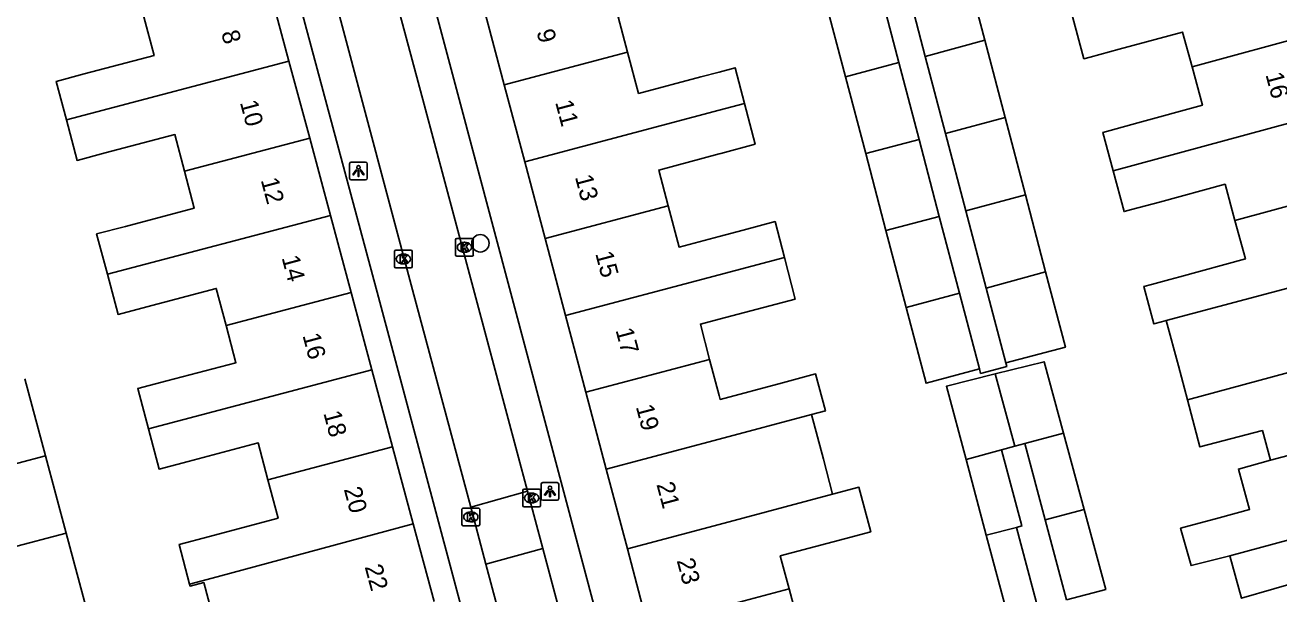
# Model space of a CAD drawing. Extents: x 162542 to 163144, y 380786 to 381511.
# Drawn here: x 162960.9 to 163031.6, y 381036.9 to 381069 of the extents above; entities that cross this region are included whole.
import ezdxf

# ---------------------------------------------------------------- set-up
doc = ezdxf.new("R2010")
doc.units = 0
for name, color, linetype in [('IMGEO_Boom', 7, 'Continuous'), ('IMGEO_Kolk', 7, 'Continuous'), ('IMGEO_Lichtpunt', 7, 'Continuous'), ('IMGEO_Pand', 7, 'Continuous'), ('IMGEO_Pand_nummerreeks', 7, 'Continuous'), ('IMGEO_Rijbaan_lokaal_open', 7, 'Continuous'), ('IMGEO_Voetpad_open', 7, 'Continuous')]:
    doc.layers.add(name, color=color, linetype=linetype)

msp = doc.modelspace()

# ---------------------------------------------------------------- linework, layer by layer
at = {"layer": 'IMGEO_Boom'}
msp.add_circle((162986.547, 381056.653), 0.489, dxfattribs=at)
at = {"layer": 'IMGEO_Kolk'}
for p, q in [((162985.149, 381056.006), (162985.149, 381056.858)), ((162985.224, 381056.932), (162986.076, 381056.932)), ((162985.637, 381056.712), (162985.662, 381056.712)), ((162986.15, 381056.858), (162986.15, 381056.006)), ((162981.705, 381055.342), (162981.705, 381056.194)), ((162981.78, 381056.268), (162982.632, 381056.268)), ((162982.193, 381056.048), (162982.218, 381056.048)), ((162982.706, 381056.194), (162982.706, 381055.342)), ((162986.076, 381055.932), (162985.224, 381055.932)), ((162985.66, 381056.152), (162985.635, 381056.152)), ((162982.632, 381055.268), (162981.78, 381055.268)), ((162982.216, 381055.488), (162982.191, 381055.488)), ((162988.935, 381041.876), (162988.935, 381042.728)), ((162989.01, 381042.802), (162989.862, 381042.802)), ((162989.423, 381042.582), (162989.448, 381042.582)), ((162989.936, 381042.728), (162989.936, 381041.876)), ((162985.509, 381040.811), (162985.509, 381041.663)), ((162985.584, 381041.737), (162986.436, 381041.737)), ((162986.51, 381041.663), (162986.51, 381040.811)), ((162989.862, 381041.802), (162989.01, 381041.802)), ((162989.446, 381042.022), (162989.421, 381042.022)), ((162986.02, 381040.957), (162985.995, 381040.957)), ((162985.997, 381041.517), (162986.022, 381041.517)), ((162986.436, 381040.737), (162985.584, 381040.737))]:
    msp.add_line(p, q, dxfattribs=at)
for points in [[(162985.149, 381056.006), (162985.149, 381056.858)], [(162985.224, 381056.932), (162986.076, 381056.932)], [(162985.47, 381056.632), (162985.593, 381056.632), (162985.593, 381056.481), (162985.723, 381056.632), (162985.887, 381056.632), (162985.741, 381056.481), (162985.894, 381056.232), (162985.742, 381056.232), (162985.657, 381056.396), (162985.593, 381056.329), (162985.593, 381056.232), (162985.47, 381056.232), (162985.47, 381056.632)], [(162986.15, 381056.858), (162986.15, 381056.006)], [(162981.705, 381055.342), (162981.705, 381056.194)], [(162981.78, 381056.268), (162982.632, 381056.268)], [(162982.026, 381055.968), (162982.149, 381055.968), (162982.149, 381055.817), (162982.279, 381055.968), (162982.443, 381055.968), (162982.297, 381055.817), (162982.45, 381055.568), (162982.298, 381055.568), (162982.213, 381055.732), (162982.149, 381055.665), (162982.149, 381055.568), (162982.026, 381055.568), (162982.026, 381055.968)], [(162982.706, 381056.194), (162982.706, 381055.342)], [(162986.076, 381055.932), (162985.224, 381055.932)], [(162982.632, 381055.268), (162981.78, 381055.268)], [(162988.935, 381041.876), (162988.935, 381042.728)], [(162989.01, 381042.802), (162989.862, 381042.802)], [(162989.256, 381042.502), (162989.379, 381042.502), (162989.379, 381042.351), (162989.509, 381042.502), (162989.673, 381042.502), (162989.527, 381042.351), (162989.68, 381042.102), (162989.528, 381042.102), (162989.443, 381042.266), (162989.379, 381042.199), (162989.379, 381042.102), (162989.256, 381042.102), (162989.256, 381042.502)], [(162989.936, 381042.728), (162989.936, 381041.876)], [(162985.509, 381040.811), (162985.509, 381041.663)], [(162985.584, 381041.737), (162986.436, 381041.737)], [(162986.51, 381041.663), (162986.51, 381040.811)], [(162989.862, 381041.802), (162989.01, 381041.802)], [(162985.83, 381041.437), (162985.953, 381041.437), (162985.953, 381041.286), (162986.083, 381041.437), (162986.247, 381041.437), (162986.101, 381041.286), (162986.254, 381041.037), (162986.102, 381041.037), (162986.017, 381041.201), (162985.953, 381041.134), (162985.953, 381041.037), (162985.83, 381041.037), (162985.83, 381041.437)], [(162986.436, 381040.737), (162985.584, 381040.737)]]:
    msp.add_lwpolyline(points, dxfattribs=at)
for centre, start, end in [((162985.226, 381056.856), 91.55205, 178.44795), ((162985.226, 381056.856), 91.55205, 178.44795), ((162986.074, 381056.856), 1.55205, 88.44795), ((162986.074, 381056.856), 1.55205, 88.44795), ((162981.782, 381056.192), 91.55205, 178.44795), ((162981.782, 381056.192), 91.55205, 178.44795), ((162982.63, 381056.192), 1.55205, 88.44795), ((162982.63, 381056.192), 1.55205, 88.44795), ((162985.226, 381056.008), 181.55205, 268.44795), ((162985.226, 381056.008), 181.55205, 268.44795), ((162986.074, 381056.008), 271.55205, 358.44795), ((162986.074, 381056.008), 271.55205, 358.44795), ((162981.782, 381055.344), 181.55205, 268.44795), ((162981.782, 381055.344), 181.55205, 268.44795), ((162982.63, 381055.344), 271.55205, 358.44795), ((162982.63, 381055.344), 271.55205, 358.44795), ((162989.012, 381042.726), 91.55205, 178.44795), ((162989.012, 381042.726), 91.55205, 178.44795), ((162989.86, 381042.726), 1.55205, 88.44795), ((162989.86, 381042.726), 1.55205, 88.44795), ((162985.586, 381041.661), 91.55205, 178.44795), ((162985.586, 381041.661), 91.55205, 178.44795), ((162986.434, 381041.661), 1.55205, 88.44795), ((162986.434, 381041.661), 1.55205, 88.44795), ((162989.012, 381041.878), 181.55205, 268.44795), ((162989.012, 381041.878), 181.55205, 268.44795), ((162989.86, 381041.878), 271.55205, 358.44795), ((162989.86, 381041.878), 271.55205, 358.44795), ((162985.586, 381040.813), 181.55205, 268.44795), ((162985.586, 381040.813), 181.55205, 268.44795), ((162986.434, 381040.813), 271.55205, 358.44795), ((162986.434, 381040.813), 271.55205, 358.44795)]:
    msp.add_arc(centre, 0.0765, start, end, dxfattribs=at)
for centre, major_axis, ratio, start_param, end_param in [((162985.636, 381056.432), (-0.387, 0.002), 0.722429, 4.712389, 7.853982), ((162985.661, 381056.432), (-0.39, 0.002), 0.717154, 1.570796, 4.712389), ((162982.192, 381055.768), (-0.387, 0.002), 0.722429, 4.712389, 7.853982), ((162982.217, 381055.768), (-0.39, 0.002), 0.717154, 1.570796, 4.712389), ((162989.422, 381042.302), (-0.387, 0.002), 0.722429, 4.712389, 7.853982), ((162989.447, 381042.302), (-0.39, 0.002), 0.717154, 1.570796, 4.712389), ((162985.996, 381041.237), (-0.387, 0.002), 0.722429, 4.712389, 7.853982), ((162986.021, 381041.237), (-0.39, 0.002), 0.717154, 1.570796, 4.712389)]:
    msp.add_ellipse(centre, major_axis=major_axis, ratio=ratio, start_param=start_param, end_param=end_param, dxfattribs=at)
at = {"layer": 'IMGEO_Lichtpunt'}
for p, q in [((162979.177, 381061.133), (162979.177, 381060.326)), ((162979.177, 381061.133), (162979.177, 381060.326)), ((162980.079, 381061.228), (162979.271, 381061.228)), ((162980.079, 381061.228), (162979.271, 381061.228)), ((162980.173, 381060.326), (162980.173, 381061.133)), ((162980.173, 381060.326), (162980.173, 381061.133)), ((162979.271, 381060.232), (162980.079, 381060.232)), ((162979.271, 381060.232), (162980.079, 381060.232)), ((162990.871, 381043.168), (162990.063, 381043.168)), ((162990.871, 381043.168), (162990.063, 381043.168)), ((162989.969, 381043.073), (162989.969, 381042.266)), ((162989.969, 381043.073), (162989.969, 381042.266)), ((162990.965, 381042.266), (162990.965, 381043.073)), ((162990.965, 381042.266), (162990.965, 381043.073)), ((162990.063, 381042.172), (162990.871, 381042.172)), ((162990.063, 381042.172), (162990.871, 381042.172))]:
    msp.add_line(p, q, dxfattribs=at)
for points in [[(162979.551, 381060.797), (162979.59, 381060.769), (162979.402, 381060.507), (162979.364, 381060.534), (162979.551, 381060.797)], [(162979.653, 381060.749), (162979.7, 381060.749), (162979.7, 381060.427), (162979.653, 381060.427), (162979.653, 381060.749)], [(162979.763, 381060.769), (162979.801, 381060.796), (162979.988, 381060.534), (162979.949, 381060.506), (162979.763, 381060.769)], [(162990.343, 381042.737), (162990.382, 381042.709), (162990.194, 381042.447), (162990.156, 381042.474), (162990.343, 381042.737)], [(162990.445, 381042.689), (162990.492, 381042.689), (162990.492, 381042.367), (162990.445, 381042.367), (162990.445, 381042.689)], [(162990.555, 381042.709), (162990.593, 381042.736), (162990.78, 381042.474), (162990.741, 381042.446), (162990.555, 381042.709)]]:
    msp.add_lwpolyline(points, dxfattribs=at)
for centre in [(162979.676, 381060.931), (162990.468, 381042.871)]:
    msp.add_circle(centre, 0.0994, dxfattribs=at)
for centre, start, end in [((162979.271, 381061.133), 90, 180), ((162979.271, 381061.133), 90, 180), ((162980.079, 381061.133), 0, 90), ((162980.079, 381061.133), 0, 90), ((162979.271, 381060.326), 180, 270), ((162979.271, 381060.326), 180, 270), ((162980.079, 381060.326), 270, 0), ((162980.079, 381060.326), 270, 360), ((162990.063, 381043.073), 90, 180), ((162990.063, 381043.073), 90, 180), ((162990.871, 381043.073), 0, 90), ((162990.871, 381043.073), 0, 90), ((162990.063, 381042.266), 180, 270), ((162990.063, 381042.266), 180, 270), ((162990.871, 381042.266), 270, 0), ((162990.871, 381042.266), 270, 360)]:
    msp.add_arc(centre, 0.0946, start, end, dxfattribs=at)
at = {"layer": 'IMGEO_Pand'}
for points in [[(162999.186, 381073.201), (162999.795, 381070.855), (162997.991, 381070.378), (162994.323, 381069.409), (162994.849, 381067.419)], [(163013.837, 381072.445), (163014.98, 381068.093)], [(163011.627, 381067.183), (163010.483, 381071.535)], [(162974.588, 381071.271), (162975.757, 381066.923)], [(163008.999, 381071.164), (163010.137, 381066.834)], [(163007.127, 381066.038), (163005.987, 381070.367)], [(162963.21, 381063.612), (162962.634, 381065.78), (162964.222, 381066.2), (162968.157, 381067.24), (162967.581, 381069.421)], [(162987.897, 381065.579), (162986.748, 381069.908)], [(163026.66, 381066.604), (163026.128, 381068.561), (163022.546, 381067.588), (163020.923, 381067.147), (163020.569, 381067.051), (163019.925, 381069.436)], [(163011.627, 381067.183), (163014.98, 381068.093)], [(163014.98, 381068.093), (163016.124, 381063.743)], [(163033.566, 381068.479), (163026.66, 381066.604)], [(162987.897, 381065.579), (162994.849, 381067.419)], [(162994.849, 381067.419), (162995.461, 381065.103), (162998.974, 381066.032), (163000, 381066.303), (163000.913, 381066.545), (163001.435, 381064.531)], [(163012.77, 381062.833), (163011.627, 381067.183)], [(162975.757, 381066.923), (162963.21, 381063.612)], [(162975.757, 381066.923), (162976.925, 381062.575)], [(163010.137, 381066.834), (163007.127, 381066.038)], [(163010.137, 381066.834), (163011.275, 381062.503)], [(163022.215, 381060.736), (163021.629, 381062.905), (163022.039, 381063.016), (163023.612, 381063.443), (163027.25, 381064.431), (163026.66, 381066.604)], [(163008.267, 381061.707), (163007.127, 381066.038)], [(162989.045, 381061.251), (162987.897, 381065.579)], [(163001.435, 381064.531), (163000, 381064.151), (162989.045, 381061.251)], [(163001.435, 381064.531), (163002.028, 381062.241), (163000.11, 381061.724), (163000, 381061.694), (162996.6, 381060.777), (162997.133, 381058.759)], [(162969.872, 381060.714), (162969.326, 381062.781), (162965.399, 381061.744), (162963.817, 381061.326), (162963.21, 381063.612)], [(163012.77, 381062.833), (163016.124, 381063.743)], [(163016.124, 381063.743), (163017.267, 381059.392)], [(163034.74, 381064.136), (163022.215, 381060.736)], [(162969.872, 381060.714), (162976.925, 381062.575)], [(162976.925, 381062.575), (162978.094, 381058.227)], [(163008.267, 381061.707), (163011.275, 381062.503)], [(163011.275, 381062.503), (163012.414, 381058.171)], [(163013.914, 381058.482), (163012.77, 381062.833)], [(163009.407, 381057.375), (163008.267, 381061.707)], [(162990.194, 381056.922), (162989.045, 381061.251)], [(162965.521, 381054.909), (162964.918, 381057.179), (162966.549, 381057.61), (162970.422, 381058.633), (162969.872, 381060.714)], [(163029.081, 381057.939), (163028.526, 381059.984), (163024.825, 381058.979), (163023.245, 381058.55), (163022.835, 381058.439), (163022.215, 381060.736)], [(163017.267, 381059.392), (163013.914, 381058.482)], [(163017.267, 381059.392), (163018.41, 381055.042)], [(163035.913, 381059.794), (163029.081, 381057.939)], [(162997.133, 381058.759), (162990.194, 381056.922)], [(162997.133, 381058.759), (162997.745, 381056.444), (163000, 381057.041), (163001.356, 381057.4), (163003.16, 381057.878), (163003.683, 381055.86)], [(162978.094, 381058.227), (162965.521, 381054.909)], [(162978.094, 381058.227), (162979.262, 381053.879)], [(163012.414, 381058.171), (163009.407, 381057.375)], [(163012.414, 381058.171), (163013.552, 381053.84)], [(163015.057, 381054.131), (163013.914, 381058.482)], [(163025.208, 381052.305), (163024.95, 381052.235), (163024.508, 381052.115), (163023.939, 381054.221), (163024.381, 381054.341), (163025.407, 381054.62), (163025.974, 381054.774), (163029.668, 381055.778), (163029.081, 381057.939)], [(163010.547, 381053.045), (163009.407, 381057.375)], [(162991.343, 381052.592), (162990.194, 381056.922)], [(163003.683, 381055.86), (163000, 381054.884), (162991.343, 381052.592)], [(163003.683, 381055.86), (163004.291, 381053.514), (163002.512, 381053.043), (163000, 381052.378), (162998.952, 381052.1), (162999.469, 381050.112)], [(163025.208, 381052.305), (163037.087, 381055.452)], [(162972.215, 381052.019), (162971.662, 381054.113), (162967.746, 381053.079), (162966.121, 381052.65), (162965.521, 381054.909)], [(163015.057, 381054.131), (163018.41, 381055.042)], [(163018.41, 381055.042), (163019.526, 381050.797), (163016.165, 381049.914)], [(162972.215, 381052.019), (162979.262, 381053.879)], [(162979.262, 381053.879), (162980.431, 381049.531)], [(163010.547, 381053.045), (163013.552, 381053.84)], [(163013.552, 381053.84), (163014.674, 381049.571)], [(163016.165, 381049.914), (163015.057, 381054.131)], [(163014.674, 381049.571), (163011.674, 381048.767), (163010.547, 381053.045)], [(162992.492, 381048.265), (162991.343, 381052.592)], [(163026.397, 381047.842), (163025.891, 381049.742), (163025.208, 381052.305)], [(162967.832, 381046.206), (162967.233, 381048.463), (162968.882, 381048.899), (162972.768, 381049.926), (162972.215, 381052.019)], [(163026.397, 381047.842), (163038.277, 381051.052)], [(162967.832, 381046.206), (162980.431, 381049.531)], [(162980.431, 381049.531), (162981.599, 381045.184)], [(162992.492, 381048.265), (162999.469, 381050.112)], [(162999.469, 381050.112), (163000, 381048.072), (163000.055, 381047.861), (163003.579, 381048.796), (163005.442, 381049.29), (163005.994, 381047.21), (163005.213, 381047.003)], [(163015.571, 381049.289), (163018.326, 381049.975), (163019.415, 381045.955)], [(162960.867, 381049.024), (162962.035, 381044.676)], [(163013.922, 381044.471), (163012.816, 381048.602), (163015.571, 381049.289)], [(163015.571, 381049.289), (163016.668, 381045.213)], [(162993.641, 381043.935), (162992.492, 381048.265)], [(163031.089, 381044.437), (163030.631, 381046.102), (163027.107, 381045.18), (163026.397, 381047.842)], [(162993.641, 381043.935), (163000, 381045.621), (163005.213, 381047.003)], [(163005.213, 381047.003), (163005.879, 381044.492), (163006.405, 381042.51)], [(163039.466, 381046.653), (163031.089, 381044.437)], [(162974.575, 381043.33), (162974.026, 381045.408), (162970.08, 381044.365), (162968.436, 381043.93), (162967.832, 381046.206)], [(163019.415, 381045.955), (163017.228, 381045.364)], [(163019.415, 381045.955), (163020.579, 381041.657)], [(163016.668, 381045.213), (163015.919, 381045.01)], [(163017.228, 381045.364), (163016.668, 381045.213)], [(163018.38, 381041.075), (163017.228, 381045.364)], [(162962.035, 381044.676), (162958.891, 381043.846)], [(162962.035, 381044.676), (162963.202, 381040.328)], [(162981.599, 381045.184), (162974.575, 381043.33)], [(162981.599, 381045.184), (162982.767, 381040.836)], [(163015.919, 381045.01), (163013.922, 381044.471)], [(163015.919, 381045.01), (163017.069, 381040.728), (163016.76, 381040.646)], [(162994.834, 381039.439), (162993.641, 381043.935)], [(163015.066, 381040.198), (163013.922, 381044.471)], [(163028.788, 381039.042), (163026.609, 381038.488), (163026.019, 381040.598), (163028.19, 381041.176), (163029.903, 381041.658), (163029.279, 381043.928), (163031.089, 381044.437)], [(162970.158, 381037.445), (162969.564, 381039.684), (162971.278, 381040.137), (162975.149, 381041.159), (162974.575, 381043.33)], [(163006.405, 381042.51), (163000, 381040.81), (162994.834, 381039.439)], [(163006.405, 381042.51), (163007.887, 381042.903), (163008.551, 381040.4), (163007.069, 381040.007), (163003.453, 381039.048), (163003.95, 381037.177)], [(163028.788, 381039.042), (163040.805, 381042.295)], [(163018.38, 381041.075), (163020.579, 381041.657)], [(163019.594, 381036.553), (163018.38, 381041.075)], [(163020.579, 381041.657), (163021.8, 381037.15), (163019.594, 381036.553)], [(162963.202, 381040.328), (162960.061, 381039.499)], [(162963.202, 381040.328), (162964.368, 381035.987), (162963.874, 381035.856)], [(162970.158, 381037.445), (162971.718, 381037.866), (162982.767, 381040.836)], [(162982.767, 381040.836), (162983.941, 381036.471)], [(163015.066, 381040.198), (163016.76, 381040.646)], [(163016.76, 381040.646), (163017.976, 381036.115)], [(163016.281, 381035.656), (163015.066, 381040.198)], [(162995.994, 381035.066), (162994.834, 381039.439)], [(163034.164, 381034.859), (163033.099, 381037.716), (163029.456, 381036.653), (163028.788, 381039.042)], [(162972.081, 381033.283), (162971.536, 381035.346), (162970.957, 381037.537), (162970.188, 381037.334), (162970.158, 381037.445)], [(163003.95, 381037.177), (163000, 381036.129), (162995.994, 381035.066)], [(163003.95, 381037.177), (163004.587, 381034.775), (163008.158, 381035.723), (163008.681, 381033.751)]]:
    msp.add_lwpolyline(points, dxfattribs=at)
at = {"layer": 'IMGEO_Rijbaan_lokaal_open'}
for points in [[(162977.093, 381087.926), (162983.381, 381064.467), (162989.209, 381042.691)], [(162986, 381041.79), (162982.725, 381054.03), (162974.643, 381084.361)], [(162989.209, 381042.691), (162986, 381041.79)], [(162990.072, 381039.464), (162989.209, 381042.691)], [(162986, 381041.79), (162986.861, 381038.573)], [(162990.072, 381039.464), (162986.861, 381038.573)], [(163003.342, 380989.772), (162999.787, 381003.044), (162991.279, 381034.955), (162990.072, 381039.464)], [(162986.861, 381038.573), (162989.412, 381029.037), (162993.511, 381013.755), (162999.993, 380989.471), (163000.14, 380988.922)]]:
    msp.add_lwpolyline(points, dxfattribs=at)
at = {"layer": 'IMGEO_Voetpad_open'}
for points in [[(162979.22, 381087.75), (162985.284, 381065.06), (162993.168, 381035.439), (163001.717, 381003.588), (163008.155, 380979.475), (163012.239, 380964.181)], [(163005.41, 380961.654), (163004.521, 380964.81), (162998.083, 380989.169), (162991.609, 381013.169), (162980.797, 381053.613), (162972.874, 381083.15)], [(163016.165, 381049.914), (163016.219, 381049.708), (163014.74, 381049.32), (163014.674, 381049.571)]]:
    msp.add_lwpolyline(points, dxfattribs=at)

# ---------------------------------------------------------------- texts
at = {"layer": 'IMGEO_Pand_nummerreeks'}
for s, rotation, p in [('8', 285.04227, (162971.93, 381068.523)), ('9', 284.8434, (162989.703, 381068.585)), ('16', 285.12588, (163030.795, 381066.162)), ('10', 285.04227, (162972.987, 381064.593)), ('11', 284.8434, (162990.757, 381064.603)), ('12', 285.04227, (162974.161, 381060.222)), ('13', 284.8434, (162991.872, 381060.396)), ('14', 285.04227, (162975.338, 381055.843)), ('15', 284.8434, (162993.016, 381056.079)), ('16', 285.04227, (162976.514, 381051.466)), ('17', 284.8434, (162994.16, 381051.763)), ('19', 284.8434, (162995.304, 381047.446)), ('18', 285.04227, (162977.691, 381047.087)), ('21', 284.89297, (162996.466, 381043.071)), ('20', 285.04227, (162978.843, 381042.799)), ('23', 284.89297, (162997.607, 381038.782)), ('22', 285.04227, (162980.019, 381038.428))]:
    msp.add_text(s, height=1, rotation=rotation, dxfattribs=at).set_placement(p)

doc.saveas('drawing.dxf')
